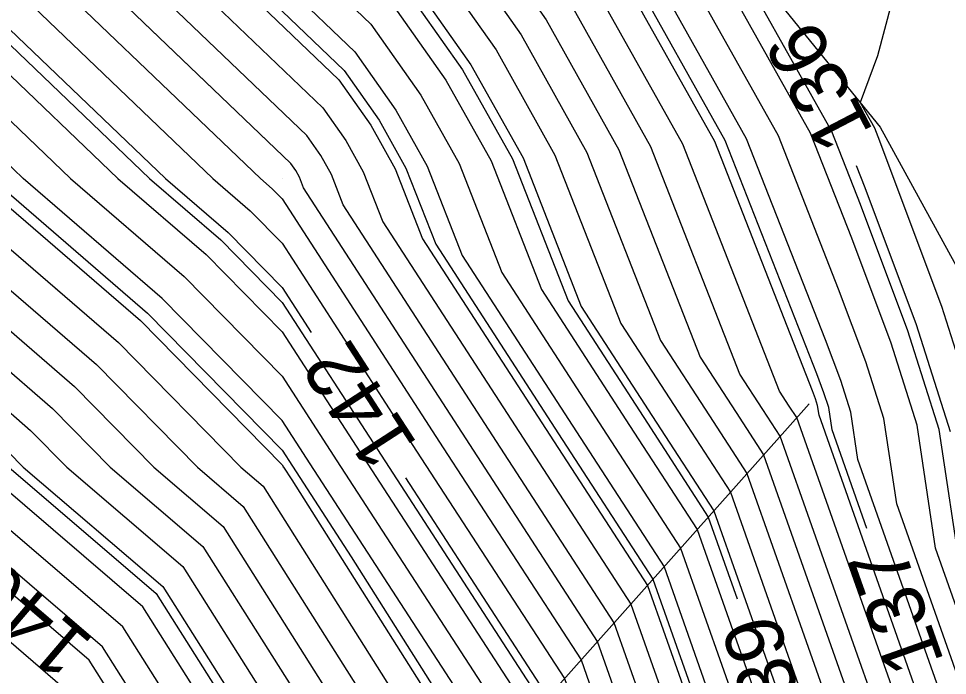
# Model space of a CAD drawing. Extents: x 2354170 to 2357230, y 866100 to 868290.
# Drawn here: x 2355650.84 to 2355683.04, y 867292.8 to 867315.56 of the extents above; entities that cross this region are included whole.
import ezdxf

# ---------------------------------------------------------------- set-up
doc = ezdxf.new("R2010")
doc.units = 0
for name, color, linetype in [('Default', 7, 'Continuous'), ('DTM Contours Major', 7, 'Continuous'), ('DTM Contours Minor', 7, 'Continuous'), ('DTM Contours Minor Text', 7, 'Continuous'), ('Exist DTM QL2 LIDAR Elevation Point', 7, 'Continuous'), ('PH Exist DTM Breakline', 7, 'Continuous')]:
    doc.layers.add(name, color=color, linetype=linetype)

msp = doc.modelspace()

# ---------------------------------------------------------------- linework, layer by layer
at = {"layer": 'Default'}
for points in [[(2355683.878, 867291.412), (2355681.285, 867298.751), (2355680.843, 867301.702), (2355680.217, 867303.669), (2355679.272, 867306.188), (2355677.189, 867311.494), (2355673.47, 867318.132), (2355671.076, 867321.534), (2355673.069, 867326.42), (2355672.364, 867337.629), (2355671.964, 867340.015), (2355672.681, 867347.313), (2355673.397, 867350.015), (2355672.857, 867357.137), (2355672.841, 867360.015), (2355673.498, 867363.534), (2355673.577, 867370.015), (2355674.31, 867375.684), (2355676.516, 867380.015), (2355677.468, 867382.526), (2355679.421, 867390.015), (2355679.579, 867390.416), (2355679.979, 867390.943), (2355683.461, 867396.534)], [(2355684.661, 867291.469), (2355682.631, 867297.216), (2355681.993, 867301.475), (2355681.089, 867304.313), (2355679.725, 867307.949), (2355678.297, 867311.589), (2355674.338, 867318.654), (2355673.424, 867319.954), (2355676.867, 867328.396), (2355676.55, 867333.444), (2355675.448, 867340.015), (2355675.853, 867344.141), (2355677.41, 867350.015), (2355677.199, 867352.795), (2355677.158, 867360.015), (2355678.808, 867368.843), (2355678.822, 867370.015), (2355678.954, 867371.04), (2355679.979, 867373.052), (2355681.845, 867378.149), (2355682.807, 867380.015), (2355684.136, 867385.858)], [(2355682.093, 867277.154), (2355681.983, 867278.387), (2355682.327, 867286.895), (2355682.312, 867291.297), (2355678.594, 867301.819), (2355678.544, 867302.156), (2355678.472, 867302.38), (2355678.365, 867302.667), (2355674.975, 867311.304), (2355671.734, 867317.087), (2355667.501, 867323.1), (2355667.044, 867323.539), (2355662.964, 867326.618), (2355661.594, 867333.234), (2355663.981, 867340.015), (2355664.518, 867344.553), (2355667.925, 867350.015), (2355664.506, 867355.488), (2355664.132, 867360.015), (2355664.175, 867364.211), (2355664.446, 867368.855)], [(2355583.617, 867366.075), (2355583.503, 867364.23), (2355585.439, 867362.198), (2355586.198, 867361.659), (2355586.603, 867361.398), (2355588.901, 867359.299), (2355590.244, 867358.378), (2355591.979, 867357.1), (2355605.677, 867346.483), (2355609.926, 867343.893), (2355614.689, 867340.14), (2355624.423, 867332.961), (2355630.083, 867330.196), (2355639.341, 867323.429), (2355642.158, 867321.245), (2355644.409, 867320.014), (2355649.979, 867315.707), (2355655.934, 867310.014), (2355658.108, 867308.143), (2355659.979, 867306.24), (2355660.989, 867304.681)], [(2355637.181, 867359.099), (2355635.405, 867354.589), (2355632.894, 867350.844), (2355631.896, 867345.76), (2355631.961, 867342.37), (2355634.131, 867340.66), (2355635.032, 867339.995), (2355635.556, 867339.739), (2355636.414, 867339.112), (2355652.165, 867326.901), (2355654.309, 867325.729), (2355659.324, 867321.944), (2355664.169, 867317.302), (2355666.526, 867313.954), (2355668.331, 867310.732), (2355670.351, 867305.586), (2355672.948, 867301.576), (2355674.944, 867298.505), (2355677.612, 867290.953), (2355677.622, 867287.954), (2355677.388, 867282.156), (2355677.619, 867279.555)], [(2355598.145, 867345.364), (2355602.035, 867342.349), (2355605.867, 867340.015), (2355609.978, 867337.472), (2355618.907, 867331.086), (2355620.179, 867330.148), (2355620.452, 867330.014), (2355629.979, 867324.036), (2355635.822, 867320.014), (2355639.979, 867317.317), (2355649.26, 867310.014), (2355649.672, 867309.707), (2355649.979, 867309.473), (2355655.064, 867305.099), (2355659.979, 867300.097), (2355660.029, 867300.02), (2355660.312, 867299.584), (2355666.243, 867290.202), (2355666.758, 867289.534), (2355667.675, 867278.958)], [(2355636.121, 867340.681), (2355653.166, 867327.466), (2355654.905, 867326.516), (2355660.611, 867322.21), (2355664.724, 867318.269), (2355667.394, 867314.476), (2355669.438, 867310.828), (2355671.726, 867304.999), (2355673.871, 867301.687), (2355675.519, 867299.151), (2355678.395, 867291.01), (2355678.406, 867287.777), (2355678.154, 867281.528), (2355678.695, 867275.439)], [(2355618.577, 867340.244), (2355626.545, 867334.368), (2355631.178, 867332.105), (2355638.756, 867326.565), (2355644.159, 867322.376), (2355648.479, 867320.014), (2355649.979, 867318.854), (2355659.226, 867310.014), (2355659.631, 867309.666), (2355659.979, 867309.311), (2355665.566, 867300.687), (2355670.341, 867293.337), (2355671.345, 867290.494), (2355671.349, 867289.365), (2355671.261, 867287.183), (2355672.424, 867274.095)], [(2355673.817, 867274.394), (2355672.793, 867285.926), (2355672.917, 867289.012), (2355672.912, 867290.609), (2355671.492, 867294.629), (2355667.411, 867300.909), (2355662.1, 867309.109), (2355661.687, 867310.161), (2355661.318, 867310.82), (2355660.836, 867311.505), (2355651.604, 867320.35), (2355650.732, 867321.008), (2355646.161, 867323.508), (2355638.17, 867329.702), (2355632.272, 867334.013), (2355628.667, 867335.775), (2355622.465, 867340.348)], [(2355624.41, 867340.4), (2355629.728, 867336.478), (2355632.82, 867334.968), (2355637.878, 867331.27), (2355647.162, 867324.073), (2355651.328, 867321.795), (2355652.89, 867320.616), (2355661.391, 867312.471), (2355662.186, 867311.342), (2355662.794, 867310.256), (2355663.475, 867308.521), (2355668.334, 867301.02), (2355672.067, 867295.275), (2355673.695, 867290.666), (2355673.701, 867288.836), (2355673.559, 867285.298), (2355674.514, 867274.543)], [(2355628.298, 867340.504), (2355631.849, 867337.885), (2355633.914, 867336.876), (2355637.292, 867334.407), (2355649.163, 867325.204), (2355652.52, 867323.368), (2355655.464, 867321.147), (2355662.502, 867314.404), (2355663.922, 867312.387), (2355665.009, 867310.447), (2355666.226, 867307.347), (2355670.18, 867301.242), (2355673.218, 867296.567), (2355675.262, 867290.781), (2355675.27, 867288.483), (2355675.09, 867284.041), (2355675.908, 867274.842)], [(2355661.286, 867276.055), (2355660.573, 867284.276), (2355656.099, 867290.085), (2355653.756, 867293.791), (2355649.979, 867297.02), (2355645.673, 867300.014), (2355642.443, 867302.478), (2355639.979, 867304.316), (2355636.482, 867306.518), (2355630.835, 867310.014), (2355629.979, 867310.573), (2355628.509, 867311.484), (2355619.979, 867316.798), (2355614.648, 867320.014), (2355611.78, 867321.816), (2355609.978, 867323.083), (2355601.763, 867328.23), (2355599.978, 867329.322), (2355599.543, 867329.579), (2355598.792, 867330.014), (2355593.146, 867333.182), (2355589.978, 867335.454), (2355582.794, 867340.015)], [(2355662.042, 867275.838), (2355661.26, 867284.86), (2355657.226, 867290.098), (2355654.452, 867294.487), (2355649.979, 867298.311), (2355647.529, 867300.014), (2355643.246, 867303.281), (2355639.979, 867305.718), (2355637.343, 867307.378), (2355633.085, 867310.014), (2355629.979, 867312.039), (2355624.649, 867315.344), (2355619.979, 867318.253), (2355617.06, 867320.014), (2355612.711, 867322.746), (2355609.978, 867324.667), (2355601.444, 867330.014), (2355599.978, 867330.931), (2355594.159, 867334.195), (2355589.978, 867337.195), (2355585.536, 867340.015)], [(2355593.327, 867340.015), (2355597.2, 867337.237), (2355599.978, 867335.678), (2355609.032, 867330.014), (2355609.978, 867329.422), (2355615.502, 867325.538), (2355619.979, 867322.726), (2355624.213, 867320.014), (2355629.979, 867316.439), (2355639.834, 867310.014), (2355639.924, 867309.959), (2355639.979, 867309.924), (2355645.656, 867305.691), (2355649.979, 867302.393), (2355651.258, 867301.293), (2355652.514, 867300.014), (2355656.538, 867296.574), (2355660.608, 867290.137), (2355663.322, 867286.612), (2355664.313, 867275.186)], [(2355600.655, 867340.015), (2355609.978, 867334.248), (2355615.897, 867330.014), (2355618.294, 867328.33), (2355619.979, 867327.271), (2355627.609, 867322.384), (2355629.979, 867320.897), (2355631.261, 867320.014), (2355639.979, 867314.358), (2355645.499, 867310.014), (2355648.065, 867308.101), (2355649.979, 867306.641), (2355653.541, 867303.576), (2355657.042, 867300.014), (2355658.625, 867298.66), (2355663.989, 867290.176), (2355665.384, 867288.365), (2355666.583, 867274.533)], [(2355603.261, 867340.015), (2355609.978, 867335.86), (2355618.151, 867330.014), (2355619.224, 867329.26), (2355619.979, 867328.786), (2355623.395, 867326.598), (2355629.979, 867322.466), (2355633.541, 867320.014), (2355639.979, 867315.837), (2355647.38, 867310.014), (2355648.869, 867308.904), (2355649.979, 867308.057), (2355654.302, 867304.338), (2355658.551, 867300.014), (2355659.321, 867299.356), (2355665.116, 867290.189), (2355666.071, 867288.949), (2355667.339, 867274.316)], [(2355610.8, 867340.037), (2355622.301, 867331.554), (2355625.453, 867330.014), (2355629.979, 867327.174), (2355639.088, 867320.905), (2355639.927, 867320.292), (2355640.156, 867320.114), (2355640.339, 867320.014), (2355649.979, 867312.56), (2355652.642, 867310.014), (2355656.586, 867306.621), (2355659.979, 867303.168), (2355661.874, 867300.242), (2355668.04, 867290.753), (2355668.212, 867290.265), (2355668.213, 867290.071), (2355668.198, 867289.696), (2355669.108, 867279.444), (2355669.609, 867273.664)], [(2355612.744, 867340.088), (2355623.362, 867332.258), (2355627.954, 867330.014), (2355629.979, 867328.744), (2355634.054, 867325.939), (2355639.634, 867321.86), (2355641.157, 867320.68), (2355642.374, 867320.014), (2355649.979, 867314.133), (2355654.288, 867310.014), (2355657.347, 867307.382), (2355659.979, 867304.704), (2355662.797, 867300.353), (2355668.615, 867291.399), (2355668.995, 867290.322), (2355668.997, 867289.894), (2355668.963, 867289.068), (2355670.333, 867273.647)], [(2355616.633, 867340.192), (2355625.484, 867333.665), (2355630.63, 867331.15), (2355639.049, 867324.997), (2355643.158, 867321.811), (2355646.444, 867320.014), (2355649.979, 867317.281), (2355657.58, 867310.014), (2355658.87, 867308.905), (2355659.979, 867307.776), (2355664.643, 867300.576), (2355669.766, 867292.691), (2355670.562, 867290.437), (2355670.565, 867289.542), (2355670.495, 867287.811), (2355671.727, 867273.946)], [(2355680.785, 867275.887), (2355680.452, 867279.643), (2355680.758, 867287.248), (2355680.745, 867291.182), (2355677.245, 867301.088), (2355676.64, 867302.02), (2355675.852, 867303.237), (2355672.76, 867311.113), (2355669.998, 867316.043), (2355666.391, 867321.168), (2355664.471, 867323.007), (2355656.693, 867328.876), (2355656.169, 867329.163), (2355650.994, 867333.174), (2355653.779, 867340.196)], [(2355681.482, 867276.036), (2355681.217, 867279.015), (2355681.543, 867287.072), (2355681.528, 867291.24), (2355677.821, 867301.734), (2355677.563, 867302.132), (2355677.227, 867302.65), (2355673.867, 867311.208), (2355670.866, 867316.565), (2355666.946, 867322.134), (2355665.757, 867323.273), (2355657.289, 867329.663), (2355657.169, 867329.728), (2355655.988, 867330.644), (2355659.709, 867340.022)], [(2355683.095, 867291.354), (2355679.94, 867300.285), (2355679.693, 867301.929), (2355679.345, 867303.024), (2355678.818, 867304.428), (2355676.082, 867311.399), (2355672.602, 867317.61), (2355668.728, 867323.114), (2355669.27, 867324.444), (2355668.84, 867331.293), (2355667.457, 867337.975), (2355668.175, 867340.015)], [(2355668.853, 867273.881), (2355667.445, 867290.118), (2355667.37, 867290.215), (2355666.507, 867291.58), (2355660.951, 867300.131), (2355659.979, 867301.632), (2355655.825, 867305.86), (2355650.996, 867310.014), (2355649.979, 867310.986), (2355645.691, 867314.302), (2355639.979, 867318.797), (2355638.102, 867320.014), (2355629.979, 867325.605), (2355622.953, 867330.014), (2355621.24, 867330.851), (2355613.246, 867336.747), (2355609.978, 867339.084)], [(2355662.799, 867275.62), (2355661.948, 867285.444), (2355658.354, 867290.111), (2355655.147, 867295.182), (2355649.979, 867299.601), (2355649.385, 867300.014), (2355644.049, 867304.085), (2355639.979, 867307.12), (2355638.203, 867308.238), (2355635.335, 867310.014), (2355629.979, 867313.506), (2355620.789, 867319.204), (2355619.979, 867319.709), (2355619.472, 867320.014), (2355613.641, 867323.677), (2355609.978, 867326.252), (2355603.973, 867330.014), (2355599.978, 867332.514), (2355595.173, 867335.209), (2355589.978, 867338.935)], [(2355635.009, 867338.785), (2355636.707, 867337.544), (2355651.165, 867326.335), (2355653.712, 867324.942), (2355658.037, 867321.679), (2355663.613, 867316.336), (2355665.658, 867313.431), (2355667.223, 867310.637), (2355668.976, 867306.173), (2355672.026, 867301.465), (2355674.369, 867297.859), (2355676.828, 867290.896), (2355676.838, 867288.13), (2355676.622, 867282.785), (2355677.301, 867275.14)], [(2355659.772, 867276.49), (2355659.199, 867283.107), (2355653.845, 867290.059), (2355652.365, 867292.4), (2355649.979, 867294.44), (2355641.961, 867300.014), (2355640.836, 867300.872), (2355639.979, 867301.511), (2355634.762, 867304.797), (2355629.979, 867307.759), (2355628.622, 867308.658), (2355626.196, 867310.014), (2355619.979, 867313.887), (2355610.213, 867319.78), (2355609.978, 867319.923), (2355609.807, 867320.014), (2355599.978, 867326.027), (2355597.472, 867327.508), (2355593.15, 867330.014), (2355591.118, 867331.154), (2355589.978, 867331.972), (2355584.617, 867335.375), (2355579.978, 867338.327)], [(2355632.91, 867338.588), (2355634.462, 867337.831), (2355636.999, 867335.976), (2355650.164, 867325.77), (2355653.116, 867324.155), (2355656.75, 867321.413), (2355663.058, 867315.37), (2355664.79, 867312.909), (2355666.116, 867310.542), (2355667.601, 867306.76), (2355671.103, 867301.354), (2355673.793, 867297.213), (2355676.045, 867290.838), (2355676.054, 867288.307), (2355675.856, 867283.413), (2355676.604, 867274.991)], [(2355598.214, 867338.25), (2355599.978, 867337.261), (2355607.333, 867332.66), (2355609.978, 867331.023), (2355611.389, 867330.014), (2355616.433, 867326.469), (2355619.979, 867324.241), (2355626.578, 867320.014), (2355629.979, 867317.906), (2355636.036, 867313.957), (2355639.979, 867311.399), (2355641.738, 867310.014), (2355646.459, 867306.494), (2355649.979, 867303.809), (2355652.019, 867302.054), (2355654.023, 867300.014), (2355657.234, 867297.269), (2355661.735, 867290.15), (2355664.009, 867287.197), (2355665.069, 867274.968)], [(2355641.006, 867338.235), (2355654.167, 867328.032), (2355655.501, 867327.302), (2355661.897, 867322.476), (2355665.28, 867319.235), (2355668.262, 867314.998), (2355670.545, 867310.923), (2355673.101, 867304.412), (2355674.794, 867301.798), (2355676.095, 867299.796), (2355679.178, 867291.068), (2355679.19, 867287.601), (2355678.92, 867280.9), (2355679.392, 867275.588)], [(2355647.481, 867334.556), (2355655.168, 867328.597), (2355656.097, 867328.089), (2355663.184, 867322.742), (2355665.835, 867320.201), (2355669.13, 867315.521), (2355671.653, 867311.018), (2355674.476, 867303.824), (2355675.717, 867301.909), (2355676.67, 867300.442), (2355679.962, 867291.125), (2355679.974, 867287.425), (2355679.686, 867280.272), (2355680.088, 867275.738), (2355678.555, 867265.441), (2355678.554, 867265.423), (2355678.552, 867265.404), (2355678.542, 867265.372), (2355676.081, 867255.057), (2355674.772, 867251.371), (2355674.323, 867248.956), (2355673.72, 867247.833)], [(2355684.798, 867330.014), (2355680.617, 867314.274), (2355680.024, 867312.648), (2355680.511, 867311.78), (2355680.633, 867311.47), (2355682.834, 867305.602), (2355684.292, 867301.021)], [(2355645.869, 867326.417), (2355648.162, 867324.639), (2355651.924, 867322.582), (2355654.177, 867320.881), (2355661.947, 867313.437), (2355663.054, 867311.864), (2355663.902, 867310.351), (2355664.85, 867307.934), (2355669.257, 867301.131), (2355672.642, 867295.921), (2355674.479, 867290.724), (2355674.486, 867288.66), (2355674.325, 867284.67), (2355675.211, 867274.692), (2355674.412, 867269.33), (2355673.525, 867264.335), (2355672.29, 867259.158), (2355671.635, 867257.315), (2355670.537, 867251.395), (2355664.256, 867239.701)], [(2355657.943, 867229.951), (2355660.389, 867236.567), (2355668.914, 867252.44), (2355670.291, 867259.862), (2355670.665, 867260.915), (2355671.371, 867263.873), (2355672.639, 867271.014), (2355673.12, 867274.244), (2355672.027, 867286.554), (2355672.133, 867289.189), (2355672.129, 867290.552), (2355670.916, 867293.983), (2355666.489, 867300.798), (2355660.725, 867309.696), (2355660.58, 867310.066), (2355660.45, 867310.298), (2355660.28, 867310.538), (2355650.879, 867319.546)], [(2355623.527, 867318.973), (2355629.979, 867314.973), (2355637.585, 867310.014), (2355639.063, 867309.099), (2355639.979, 867308.522), (2355644.853, 867304.888), (2355649.979, 867300.977), (2355650.496, 867300.532), (2355651.005, 867300.014), (2355655.843, 867295.878), (2355659.481, 867290.124), (2355662.635, 867286.028), (2355663.556, 867275.403), (2355664.399, 867271.879), (2355663.464, 867266.503), (2355662.861, 867262.245), (2355661.882, 867256.968), (2355657.889, 867249.535), (2355654.289, 867239.799)], [(2355633.257, 867317.239), (2355639.979, 867312.878), (2355643.619, 867310.014), (2355647.262, 867307.298), (2355649.979, 867305.225), (2355652.78, 867302.815), (2355655.532, 867300.014), (2355657.93, 867297.965), (2355662.862, 867290.163), (2355664.696, 867287.781), (2355665.826, 867274.751), (2355666.37, 867272.477), (2355665.142, 867265.422), (2355664.74, 867262.583), (2355663.505, 867255.923), (2355658.466, 867246.542), (2355653.779, 867233.866)], [(2355679.879, 867310.474), (2355680.179, 867309.71), (2355681.961, 867304.958), (2355683.142, 867301.248)], [(2355664.252, 867299.646), (2355669.19, 867292.045), (2355669.779, 867290.38), (2355669.781, 867289.718), (2355669.729, 867288.439), (2355671.03, 867273.796), (2355670.866, 867272.697), (2355669.217, 867263.411), (2355669.04, 867262.672), (2355668.947, 867262.409), (2355667.291, 867253.485), (2355659.812, 867239.56), (2355655.983, 867229.205), (2355654.666, 867226.325), (2355653.217, 867223.432), (2355650, 867218.256), (2355644.808, 867208.501), (2355644.09, 867207.212)]]:
    msp.add_lwpolyline(points, dxfattribs=at)
at = {"layer": 'DTM Contours Major'}
for points in [[(2355639.52, 867331.786), (2355648.496, 867324.827), (2355652.123, 867322.844), (2355654.606, 867320.97), (2355662.132, 867313.759), (2355663.343, 867312.039), (2355664.271, 867310.383), (2355665.309, 867307.739), (2355669.565, 867301.168), (2355672.834, 867296.136), (2355674.74, 867290.743), (2355674.747, 867288.601), (2355674.58, 867284.46), (2355675.443, 867274.742), (2355674.609, 867269.143), (2355673.765, 867264.387), (2355672.47, 867258.962), (2355671.785, 867257.032), (2355670.717, 867251.278), (2355668.554, 867247.251)], [(2355633.251, 867312.351), (2355636.835, 867310.014), (2355638.777, 867308.812), (2355639.979, 867308.055), (2355644.585, 867304.62), (2355649.979, 867300.505), (2355650.243, 867300.278), (2355650.502, 867300.014), (2355655.611, 867295.646), (2355659.105, 867290.119), (2355662.406, 867285.834), (2355663.304, 867275.475), (2355664.18, 867271.813), (2355663.277, 867266.624), (2355662.652, 867262.208), (2355661.701, 867257.084), (2355657.825, 867249.867), (2355651.93, 867233.926), (2355649.902, 867229.491), (2355649.484, 867228.657)]]:
    msp.add_lwpolyline(points, dxfattribs=at)
at = {"layer": 'DTM Contours Minor'}
for points in [[(2355683.528, 867296.193), (2355682.759, 867301.324), (2355681.671, 867304.743), (2355680.028, 867309.123), (2355679.035, 867311.653), (2355675.055, 867318.756), (2355676.103, 867321.633), (2355679.399, 867329.713), (2355679.34, 867330.654), (2355677.77, 867340.015), (2355677.968, 867342.026), (2355679.979, 867349.614), (2355680.083, 867349.911), (2355680.095, 867350.015), (2355680.037, 867359.957), (2355680.044, 867360.015), (2355680.064, 867360.1), (2355682.226, 867370.015), (2355684.303, 867375.691)], [(2355671.934, 867267.045), (2355672.639, 867271.014), (2355673.12, 867274.244), (2355672.027, 867286.554), (2355672.133, 867289.189), (2355672.129, 867290.552), (2355670.916, 867293.983), (2355666.489, 867300.798), (2355660.725, 867309.696), (2355660.58, 867310.066), (2355660.45, 867310.298), (2355660.28, 867310.538), (2355650.317, 867320.084), (2355650.136, 867320.221), (2355645.16, 867322.942), (2355638.463, 867328.134), (2355631.725, 867333.059), (2355627.606, 867335.071), (2355620.521, 867340.296)], [(2355647.85, 867340.37), (2355646, 867335.705), (2355655.168, 867328.597), (2355656.097, 867328.089), (2355663.184, 867322.742), (2355665.835, 867320.201), (2355669.13, 867315.521), (2355671.653, 867311.018), (2355674.476, 867303.824), (2355675.717, 867301.909), (2355676.67, 867300.442), (2355679.962, 867291.125), (2355679.974, 867287.425), (2355679.686, 867280.272), (2355680.088, 867275.738)], [(2355660.781, 867276.2), (2355660.115, 867283.886), (2355655.348, 867290.076), (2355653.292, 867293.327), (2355649.979, 867296.16), (2355644.435, 867300.014), (2355641.907, 867301.943), (2355639.979, 867303.381), (2355635.909, 867305.944), (2355629.979, 867309.616), (2355629.739, 867309.775), (2355629.311, 867310.014), (2355619.979, 867315.828), (2355613.04, 867320.014), (2355611.16, 867321.196), (2355609.978, 867322.026), (2355604.592, 867325.401), (2355599.978, 867328.223), (2355598.853, 867328.889), (2355596.911, 867330.014), (2355592.47, 867332.506), (2355589.978, 867334.293), (2355580.966, 867340.015)], [(2355606.736, 867340.015), (2355609.978, 867338.009), (2355617.02, 867332.973), (2355620.533, 867330.382), (2355621.286, 867330.014), (2355629.979, 867324.559), (2355636.582, 867320.014), (2355639.979, 867317.81), (2355649.887, 867310.014), (2355649.94, 867309.975), (2355649.979, 867309.945), (2355655.317, 867305.352), (2355659.979, 867300.608), (2355660.336, 867300.057), (2355662.377, 867296.916), (2355666.619, 867290.206), (2355666.987, 867289.728), (2355668.348, 867274.026)], [(2355614.041, 867340.123), (2355624.069, 867332.727), (2355629.621, 867330.014), (2355629.979, 867329.79), (2355630.698, 867329.295), (2355639.439, 867322.906), (2355641.824, 867321.057), (2355643.731, 867320.014), (2355649.979, 867315.183), (2355655.385, 867310.014), (2355657.855, 867307.89), (2355659.979, 867305.728), (2355663.412, 867300.428), (2355668.998, 867291.83), (2355669.518, 867290.36), (2355669.52, 867289.777), (2355669.474, 867288.649), (2355670.798, 867273.747)], [(2355680.249, 867297.893), (2355679.043, 867301.308), (2355678.927, 867302.08), (2355678.763, 867302.595), (2355678.516, 867303.254), (2355675.344, 867311.335), (2355672.024, 867317.262), (2355667.687, 867323.422), (2355667.473, 867323.627), (2355665.566, 867325.066), (2355663.549, 867334.815), (2355665.379, 867340.015)], [(2355636.512, 867338.59), (2355651.832, 867326.712), (2355654.11, 867325.466), (2355658.895, 867321.856), (2355663.983, 867316.98), (2355666.237, 867313.78), (2355667.962, 867310.701), (2355669.893, 867305.782), (2355672.641, 867301.539), (2355674.752, 867298.289), (2355675.755, 867295.451)], [(2355623.158, 867323.72), (2355628.944, 867320.014), (2355629.979, 867319.373), (2355631.823, 867318.171), (2355639.979, 867312.878), (2355643.619, 867310.014), (2355647.262, 867307.298), (2355649.979, 867305.225), (2355652.78, 867302.815), (2355655.532, 867300.014), (2355657.93, 867297.965), (2355662.862, 867290.163), (2355664.696, 867287.781), (2355665.826, 867274.751)]]:
    msp.add_lwpolyline(points, dxfattribs=at)
at = {"layer": 'Exist DTM QL2 LIDAR Elevation Point'}
for p, q in [((2355659.979, 867310.014), (2355659.979, 867310.014)), ((2355659.979, 867300.014), (2355659.979, 867300.014))]:
    msp.add_line(p, q, dxfattribs=at)
at = {"layer": 'PH Exist DTM Breakline'}
for points in [[(2355539.645, 867385.018), (2355560.533, 867376.087), (2355590.278, 867360.732), (2355609.828, 867351.196), (2355636.115, 867340.713), (2355657.465, 867329.895), (2355667.849, 867323.705), (2355674.875, 867318.977), (2355680.717, 867311.797), (2355683.741, 867306.273), (2355686.089, 867300.666), (2355687.49, 867291.676), (2355687.891, 867285.643)], [(2355643.256, 867267.613), (2355653.526, 867278.285), (2355667.562, 867290.217), (2355678.248, 867302.214)]]:
    msp.add_lwpolyline(points, dxfattribs=at)

# ---------------------------------------------------------------- texts
at = {"layer": 'Default'}
for s, rotation, p in [('136', 117.5649, (2355680.498, 867311.641)), ('142', 122.9462, (2355664.697, 867300.797)), ('146', 139.5292, (2355653.522, 867294.019))]:
    msp.add_text(s, height=2, rotation=rotation, dxfattribs=at).set_placement(p)
at = {"layer": 'DTM Contours Minor Text'}
for s, rotation, p in [('137', 109.4575, (2355682.939, 867293.281)), ('139', 105.6109, (2355678.321, 867290.73))]:
    msp.add_text(s, height=2, rotation=rotation, dxfattribs=at).set_placement(p)

doc.saveas('drawing.dxf')
